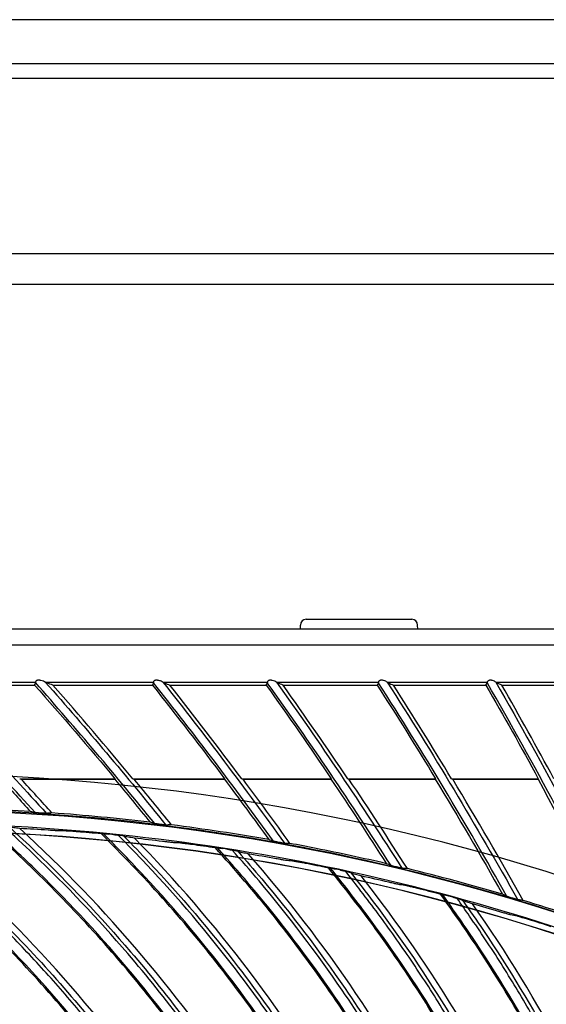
# Model space of a CAD drawing. Header units: centimetres. Extents: x 8435 to 34224, y 15581 to 23928.
# Tile 536 of 656: x 14713.27 to 14720.44, y 23654.43 to 23667.82. Entities that reach past the tile are written whole.
import ezdxf

# ---------------------------------------------------------------- set-up
doc = ezdxf.new("R2010")
doc.units = ezdxf.units.CM
doc.header["$LTSCALE"] = 0.2
doc.layers.add('1', color=7, linetype='Continuous', true_color=0xffffff)

# ---------------------------------------------------------------- blocks, each defined once
blk = doc.blocks.new('A$C992146fe')
at = {"linetype": 'Continuous'}
for p, q in [((520.285, 405.959), (656.775, 405.959)), ((588.63, 404.359), (511.581, 404.359)), ((506.139, 399.601), (630.378, 399.601)), ((504.761, 398.764), (630.516, 398.764))]:
    blk.add_line(p, q, dxfattribs=at)
blk.add_open_spline([(588.63, 404.759), (561.944, 404.759), (535.258, 404.759), (508.572, 404.759)], degree=3, dxfattribs=at)
at = {"layer": '1', "color": 0, "linetype": 'Continuous'}
for p, q in [((577.739, 389.651), (580.613, 389.651)), ((577.58, 389.379), (577.581, 389.489)), ((580.772, 389.379), (580.771, 389.489)), ((617.657, 389.379), (567.657, 389.379)), ((515.657, 388.956), (617.657, 388.956)), ((570.372, 387.932), (567.325, 387.932)), ((567.526, 387.859), (570.352, 387.859)), ((573.58, 387.932), (570.662, 387.932)), ((570.848, 387.859), (573.557, 387.859)), ((576.68, 387.932), (573.858, 387.932)), ((574.032, 387.859), (576.654, 387.859)), ((579.7, 387.932), (576.947, 387.932)), ((577.111, 387.859), (579.671, 387.859)), ((582.661, 387.932), (579.958, 387.932)), ((580.113, 387.859), (582.63, 387.859)), ((585.584, 387.932), (582.912, 387.932)), ((583.059, 387.859), (585.551, 387.859)), ((569.946, 385.315), (572.537, 385.315)), ((569.986, 385.301), (572.53, 385.301)), ((573.02, 385.315), (575.521, 385.315)), ((573.058, 385.301), (575.514, 385.301)), ((575.985, 385.315), (578.421, 385.315)), ((576.021, 385.301), (578.413, 385.301)), ((578.869, 385.315), (581.259, 385.315)), ((578.902, 385.301), (581.251, 385.301)), ((581.694, 385.315), (584.055, 385.315)), ((581.725, 385.301), (584.046, 385.301))]:
    blk.add_line(p, q, dxfattribs=at)
at = {"layer": '1', "color": 0, "linetype": 'Continuous', "extrusion": (0, 0, -1)}
for radius in [59.146, 58.16, 57.606, 57.6]:
    blk.add_circle((-566.677, 326.301), radius, dxfattribs=at)
at = {"layer": '1', "color": 0, "linetype": 'Continuous'}
for centre, radius, start, end in [((484.654, 306.604), 115.75, 42.22402, 44.63367), ((483.679, 311.233), 115.75, 39.00959, 41.49697), ((483.679, 311.233), 116.06, 39.66535, 41.31686), ((482.964, 315.909), 115.75, 35.79619, 38.47551), ((482.964, 315.909), 116.06, 36.7275, 38.31104), ((482.513, 320.618), 115.75, 32.58224, 35.55592), ((482.513, 320.618), 116.06, 33.87865, 35.40527), ((482.327, 325.345), 115.75, 29.36826, 32.72857), ((482.327, 325.345), 116.06, 31.11166, 32.59028), ((482.406, 330.075), 115.75, 26.15376, 29.98655), ((482.406, 330.075), 116.06, 28.42145, 29.85943)]:
    blk.add_arc(centre, radius, start, end, dxfattribs=at)
at = {"layer": '1', "color": 0, "linetype": 'Continuous', "extrusion": (0, 0, -1)}
for centre, radius, start, end in [((-484.654, 306.604), 115.962, 135.4579, 137.88483), ((-483.679, 311.233), 115.688, 138.52103, 140.18175), ((-483.679, 311.233), 115.962, 138.58447, 141.09916), ((-482.964, 315.909), 115.688, 141.54329, 143.13494), ((-482.964, 315.909), 115.962, 141.59704, 144.31254), ((-482.513, 320.618), 115.688, 144.4637, 145.99759), ((-482.513, 320.618), 115.962, 144.50868, 147.52652), ((-482.327, 325.345), 115.688, 147.29189, 148.77711), ((-482.327, 325.345), 115.962, 147.32884, 150.74054), ((-482.406, 330.075), 115.688, 150.03477, 151.47882), ((-482.406, 330.075), 115.962, 150.0643, 153.95509)]:
    blk.add_arc(centre, radius, start, end, dxfattribs=at)
at = {"layer": '1', "color": 0, "linetype": 'Continuous'}
for centre, major_axis, start_param, end_param in [((577.741, 389.486), (-0.034, 0.162), 6.079695, 7.632605), ((580.611, 389.486), (0.034, 0.162), 4.933765, 6.486675)]:
    blk.add_ellipse(centre, major_axis=major_axis, ratio=0.96823, start_param=start_param, end_param=end_param, dxfattribs=at)
for points in [[(570.352, 387.859), (570.361, 387.878), (570.37, 387.897), (570.378, 387.916)], [(570.374, 387.927), (570.378, 387.921), (570.379, 387.918), (570.378, 387.916)], [(570.492, 387.99), (570.481, 387.991), (570.47, 387.992), (570.459, 387.992)], [(570.688, 387.916), (570.684, 387.918), (570.677, 387.922), (570.669, 387.928)], [(570.848, 387.859), (570.795, 387.878), (570.741, 387.897), (570.688, 387.916)], [(573.585, 387.916), (573.576, 387.897), (573.567, 387.878), (573.557, 387.859)], [(573.582, 387.927), (573.585, 387.921), (573.586, 387.918), (573.585, 387.916)], [(573.698, 387.99), (573.687, 387.991), (573.677, 387.992), (573.667, 387.992)], [(573.882, 387.916), (573.878, 387.918), (573.872, 387.922), (573.864, 387.928)], [(573.882, 387.916), (573.932, 387.897), (573.982, 387.878), (574.032, 387.859)], [(576.654, 387.859), (576.664, 387.878), (576.674, 387.897), (576.684, 387.916)], [(576.682, 387.927), (576.684, 387.921), (576.685, 387.918), (576.684, 387.916)], [(576.796, 387.99), (576.786, 387.991), (576.776, 387.992), (576.767, 387.992)], [(576.969, 387.916), (576.966, 387.918), (576.96, 387.922), (576.953, 387.928)], [(577.111, 387.859), (577.064, 387.878), (577.017, 387.897), (576.969, 387.916)], [(579.703, 387.916), (579.692, 387.897), (579.682, 387.878), (579.671, 387.859)], [(579.701, 387.927), (579.703, 387.921), (579.704, 387.918), (579.703, 387.916)], [(579.814, 387.99), (579.805, 387.991), (579.796, 387.992), (579.786, 387.992)], [(579.979, 387.916), (579.975, 387.918), (579.97, 387.922), (579.964, 387.928)], [(579.979, 387.916), (580.023, 387.897), (580.068, 387.878), (580.113, 387.859)], [(582.63, 387.859), (582.641, 387.878), (582.653, 387.897), (582.664, 387.916)], [(582.662, 387.927), (582.664, 387.921), (582.664, 387.918), (582.664, 387.916)], [(582.776, 387.99), (582.767, 387.991), (582.757, 387.992), (582.748, 387.992)], [(582.932, 387.916), (582.928, 387.918), (582.923, 387.922), (582.918, 387.928)], [(583.059, 387.859), (583.017, 387.878), (582.974, 387.897), (582.932, 387.916)], [(569.433, 385.301), (569.703, 385.01), (569.972, 384.717), (570.239, 384.423)], [(569.946, 385.315), (569.959, 385.31), (569.972, 385.305), (569.986, 385.301)], [(570.822, 384.384), (570.545, 384.691), (570.266, 384.997), (569.986, 385.301)], [(572.53, 385.301), (572.532, 385.305), (572.534, 385.31), (572.537, 385.315)], [(572.53, 385.301), (572.853, 384.913), (573.174, 384.523), (573.493, 384.13)], [(573.02, 385.315), (573.033, 385.31), (573.045, 385.305), (573.058, 385.301)], [(574.072, 384.059), (573.737, 384.476), (573.398, 384.89), (573.058, 385.301)], [(575.514, 385.301), (575.516, 385.305), (575.519, 385.31), (575.521, 385.315)], [(575.514, 385.301), (575.921, 384.757), (576.325, 384.21), (576.723, 383.657)], [(575.985, 385.315), (575.997, 385.31), (576.009, 385.305), (576.021, 385.301)], [(577.298, 383.554), (576.877, 384.141), (576.451, 384.723), (576.021, 385.301)], [(578.413, 385.301), (578.416, 385.305), (578.418, 385.31), (578.421, 385.315)], [(578.413, 385.301), (578.925, 384.542), (579.428, 383.777), (579.923, 383.003)], [(578.869, 385.315), (578.88, 385.31), (578.891, 385.305), (578.902, 385.301)], [(580.491, 382.868), (579.971, 383.687), (579.441, 384.498), (578.902, 385.301)], [(581.251, 385.301), (581.254, 385.305), (581.256, 385.31), (581.259, 385.315)], [(581.251, 385.301), (581.876, 384.269), (582.486, 383.226), (583.081, 382.171)], [(581.694, 385.315), (581.704, 385.31), (581.715, 385.305), (581.725, 385.301)], [(583.641, 382.003), (583.019, 383.116), (582.38, 384.215), (581.725, 385.301)], [(584.046, 385.301), (584.049, 385.305), (584.052, 385.31), (584.055, 385.315)], [(584.046, 385.301), (584.786, 383.939), (585.5, 382.56), (586.188, 381.162)], [(570.239, 384.423), (569.345, 384.478), (568.45, 384.513), (567.558, 384.527)], [(570.37, 384.392), (570.326, 384.402), (570.283, 384.413), (570.239, 384.423)], [(573.493, 384.13), (572.605, 384.235), (571.714, 384.32), (570.822, 384.384)], [(573.384, 377.104), (571.506, 379.681), (569.292, 382.031), (566.822, 384.056)], [(573.621, 384.092), (573.578, 384.105), (573.536, 384.118), (573.493, 384.13)], [(576.723, 383.657), (575.845, 383.811), (574.96, 383.945), (574.072, 384.059)], [(570.624, 377.393), (568.609, 379.866), (566.271, 382.093), (563.694, 383.98)], [(570.718, 383.913), (570.462, 383.93), (570.206, 383.946), (569.949, 383.961)], [(576.125, 376.664), (574.389, 379.34), (572.306, 381.806), (569.949, 383.961)], [(571.209, 383.901), (571.147, 383.899), (571.085, 383.897), (571.024, 383.895)], [(571.516, 383.88), (571.731, 383.862), (571.945, 383.843), (572.16, 383.823)], [(572.187, 383.823), (572.178, 383.823), (572.169, 383.823), (572.16, 383.823)], [(572.779, 383.747), (572.783, 383.746), (572.788, 383.745), (572.793, 383.744)], [(573.831, 383.608), (573.577, 383.64), (573.322, 383.669), (573.067, 383.698)], [(578.838, 376.078), (577.25, 378.843), (575.303, 381.418), (573.067, 383.698)], [(574.321, 383.57), (574.259, 383.571), (574.197, 383.573), (574.135, 383.574)], [(574.625, 383.533), (574.839, 383.504), (575.052, 383.473), (575.265, 383.442)], [(576.85, 383.612), (576.808, 383.627), (576.765, 383.642), (576.723, 383.657)], [(575.293, 383.441), (575.284, 383.441), (575.274, 383.441), (575.265, 383.442)], [(575.879, 383.333), (575.834, 383.346), (575.788, 383.358), (575.742, 383.371)], [(575.879, 383.333), (575.883, 383.331), (575.888, 383.33), (575.893, 383.329)], [(576.922, 383.137), (576.669, 383.182), (576.417, 383.226), (576.164, 383.268)], [(581.515, 375.345), (580.076, 378.197), (578.274, 380.87), (576.164, 383.268)], [(577.409, 383.072), (577.347, 383.077), (577.285, 383.082), (577.224, 383.087)], [(577.711, 383.019), (577.923, 382.978), (578.134, 382.936), (578.345, 382.893)], [(580.047, 382.951), (580.006, 382.969), (579.964, 382.986), (579.923, 383.003)], [(578.373, 382.89), (578.364, 382.891), (578.355, 382.892), (578.345, 382.893)], [(578.953, 382.751), (578.908, 382.766), (578.863, 382.781), (578.818, 382.797)], [(578.953, 382.751), (578.957, 382.749), (578.961, 382.748), (578.966, 382.746)], [(583.081, 382.171), (582.223, 382.423), (581.36, 382.655), (580.491, 382.868)], [(579.984, 382.499), (579.734, 382.558), (579.484, 382.615), (579.233, 382.67)], [(584.148, 374.469), (582.866, 377.395), (581.211, 380.162), (579.233, 382.67)], [(580.466, 382.408), (580.405, 382.416), (580.343, 382.424), (580.282, 382.432)], [(580.765, 382.338), (580.974, 382.286), (581.183, 382.232), (581.392, 382.178)], [(581.419, 382.174), (581.41, 382.175), (581.401, 382.176), (581.392, 382.178)], [(583.202, 382.112), (583.162, 382.132), (583.122, 382.151), (583.081, 382.171)], [(581.99, 382.003), (581.946, 382.021), (581.902, 382.038), (581.858, 382.056)], [(581.99, 382.003), (581.994, 382.001), (581.999, 381.999), (582.004, 381.998)], [(583.006, 381.695), (582.76, 381.768), (582.513, 381.838), (582.266, 381.907)], [(586.731, 373.452), (585.609, 376.442), (584.106, 379.295), (582.266, 381.907)], [(586.188, 381.162), (585.345, 381.462), (584.495, 381.743), (583.641, 382.003)], [(583.483, 381.578), (583.422, 381.59), (583.361, 381.601), (583.301, 381.613)], [(583.778, 381.493), (583.984, 381.429), (584.19, 381.364), (584.395, 381.298)]]:
    blk.add_open_spline(points, degree=3, dxfattribs=at)
for points, knots in [([(570.459, 387.992), (570.45, 387.993), (570.441, 387.993), (570.424, 387.99), (570.417, 387.988), (570.404, 387.983), (570.398, 387.979), (570.389, 387.971), (570.385, 387.967), (570.377, 387.956), (570.375, 387.95), (570.372, 387.939), (570.372, 387.934), (570.373, 387.929), (570.374, 387.928), (570.374, 387.927)], [0, 0, 0, 0, 0.165448, 0.165448, 0.300387, 0.300387, 0.436038, 0.436038, 0.563687, 0.563687, 0.753464, 0.753464, 0.945626, 0.945626, 1, 1, 1, 1]), ([(570.669, 387.928), (570.664, 387.932), (570.655, 387.937), (570.631, 387.949), (570.612, 387.957), (570.569, 387.973), (570.544, 387.982), (570.509, 387.988), (570.5, 387.99), (570.492, 387.99)], [0, 0, 0, 0, 0.187153, 0.187153, 0.498174, 0.498174, 0.877941, 0.877941, 1, 1, 1, 1]), ([(573.667, 387.992), (573.658, 387.993), (573.649, 387.993), (573.634, 387.991), (573.626, 387.989), (573.614, 387.983), (573.608, 387.979), (573.597, 387.97), (573.593, 387.965), (573.585, 387.953), (573.582, 387.947), (573.58, 387.936), (573.58, 387.931), (573.582, 387.927)], [0, 0, 0, 0, 0.156572, 0.156572, 0.290047, 0.290047, 0.423892, 0.423892, 0.584488, 0.584488, 0.788739, 0.788739, 1, 1, 1, 1]), ([(573.864, 387.928), (573.859, 387.932), (573.851, 387.937), (573.828, 387.949), (573.811, 387.957), (573.768, 387.975), (573.741, 387.984), (573.707, 387.989), (573.702, 387.99), (573.698, 387.99)], [0, 0, 0, 0, 0.192484, 0.192484, 0.500309, 0.500309, 0.929008, 0.929008, 1, 1, 1, 1]), ([(576.767, 387.992), (576.758, 387.993), (576.75, 387.993), (576.733, 387.99), (576.725, 387.988), (576.712, 387.981), (576.707, 387.978), (576.696, 387.968), (576.692, 387.963), (576.685, 387.952), (576.683, 387.946), (576.68, 387.936), (576.68, 387.931), (576.682, 387.927)], [0, 0, 0, 0, 0.150576, 0.150576, 0.303572, 0.303572, 0.435656, 0.435656, 0.609584, 0.609584, 0.786725, 0.786725, 1, 1, 1, 1]), ([(576.953, 387.928), (576.949, 387.932), (576.941, 387.937), (576.92, 387.949), (576.904, 387.957), (576.864, 387.974), (576.84, 387.983), (576.808, 387.989), (576.802, 387.99), (576.796, 387.99)], [0, 0, 0, 0, 0.197881, 0.197881, 0.503685, 0.503685, 0.910806, 0.910806, 1, 1, 1, 1]), ([(579.786, 387.992), (579.778, 387.993), (579.77, 387.993), (579.754, 387.99), (579.746, 387.988), (579.734, 387.982), (579.728, 387.978), (579.717, 387.969), (579.713, 387.963), (579.705, 387.952), (579.703, 387.946), (579.7, 387.936), (579.7, 387.931), (579.701, 387.927)], [0, 0, 0, 0, 0.146307, 0.146307, 0.294657, 0.294657, 0.425472, 0.425472, 0.605654, 0.605654, 0.78937, 0.78937, 1, 1, 1, 1]), ([(579.964, 387.928), (579.959, 387.932), (579.952, 387.937), (579.932, 387.949), (579.917, 387.957), (579.884, 387.972), (579.865, 387.98), (579.836, 387.987), (579.825, 387.989), (579.814, 387.99)], [0, 0, 0, 0, 0.203224, 0.203224, 0.507741, 0.507741, 0.834233, 0.834233, 1, 1, 1, 1]), ([(582.748, 387.992), (582.74, 387.993), (582.732, 387.993), (582.717, 387.99), (582.71, 387.988), (582.697, 387.982), (582.692, 387.978), (582.681, 387.969), (582.675, 387.963), (582.668, 387.951), (582.665, 387.946), (582.662, 387.935), (582.661, 387.931), (582.662, 387.927)], [0, 0, 0, 0, 0.143343, 0.143343, 0.288411, 0.288411, 0.418406, 0.418406, 0.605156, 0.605156, 0.795708, 0.795708, 1, 1, 1, 1]), ([(582.918, 387.928), (582.914, 387.932), (582.907, 387.937), (582.888, 387.949), (582.874, 387.957), (582.842, 387.972), (582.825, 387.98), (582.796, 387.987), (582.786, 387.989), (582.776, 387.99)], [0, 0, 0, 0, 0.208168, 0.208168, 0.511449, 0.511449, 0.833458, 0.833458, 1, 1, 1, 1]), ([(624.857, 326.301), (624.857, 328.223), (624.762, 330.138), (624.383, 333.958), (624.098, 335.86), (622.977, 341.462), (621.873, 345.087), (619.685, 350.361), (618.862, 352.1), (617.053, 355.475), (616.072, 357.106), (612.907, 361.834), (610.5, 364.768), (606.433, 368.83), (605.008, 370.119), (602.065, 372.53), (600.541, 373.658), (597.389, 375.762), (595.761, 376.737), (592.4, 378.533), (590.656, 379.357), (585.357, 381.547), (581.728, 382.644), (574.279, 384.124), (570.423, 384.503), (562.822, 384.498), (559.05, 384.127), (553.436, 383.011), (551.564, 382.542), (547.912, 381.432), (546.124, 380.791), (540.872, 378.614), (537.512, 376.823), (531.127, 372.556), (528.194, 370.144), (524.172, 366.123), (522.894, 364.715), (520.468, 361.762), (519.32, 360.213), (516.144, 355.459), (514.358, 352.117), (512.171, 346.846), (511.523, 345.038), (510.409, 341.37), (509.947, 339.523), (508.836, 333.94), (508.46, 330.166), (508.456, 324.423), (508.55, 322.501), (508.923, 318.712), (509.201, 316.836), (509.938, 313.119), (510.397, 311.278), (511.5, 307.633), (512.147, 305.818), (514.341, 300.515), (516.129, 297.171), (519.287, 292.434), (520.42, 290.902), (522.851, 287.935), (524.139, 286.513), (528.17, 282.478), (531.097, 280.071), (535.849, 276.887), (537.503, 275.893), (540.87, 274.09), (542.588, 273.277), (547.839, 271.097), (551.472, 269.985), (559.009, 268.478), (562.79, 268.106), (568.476, 268.098), (570.374, 268.188), (574.175, 268.557), (576.084, 268.838), (581.697, 269.948), (585.325, 271.045), (590.597, 273.218), (592.332, 274.034), (595.718, 275.839), (597.353, 276.817), (602.091, 279.975), (605.028, 282.374), (609.092, 286.424), (610.388, 287.85), (612.809, 290.791), (613.941, 292.314), (616.051, 295.461), (617.029, 297.086), (618.83, 300.439), (619.656, 302.175), (621.864, 307.483), (622.973, 311.125), (624.099, 316.741), (624.384, 318.646), (624.762, 322.463), (624.857, 324.379), (624.857, 326.301)], [0, 0, 0, 0, 0.015625, 0.015625, 0.03125, 0.03125, 0.0625, 0.0625, 0.078125, 0.078125, 0.09375, 0.09375, 0.125, 0.125, 0.140625, 0.140625, 0.15625, 0.15625, 0.171875, 0.171875, 0.1875, 0.1875, 0.21875, 0.21875, 0.25, 0.25, 0.28125, 0.28125, 0.296875, 0.296875, 0.3125, 0.3125, 0.34375, 0.34375, 0.375, 0.375, 0.390625, 0.390625, 0.40625, 0.40625, 0.4375, 0.4375, 0.453125, 0.453125, 0.46875, 0.46875, 0.5, 0.5, 0.515625, 0.515625, 0.53125, 0.53125, 0.546875, 0.546875, 0.5625, 0.5625, 0.59375, 0.59375, 0.609375, 0.609375, 0.625, 0.625, 0.65625, 0.65625, 0.671875, 0.671875, 0.6875, 0.6875, 0.71875, 0.71875, 0.75, 0.75, 0.765625, 0.765625, 0.78125, 0.78125, 0.8125, 0.8125, 0.828125, 0.828125, 0.84375, 0.84375, 0.875, 0.875, 0.890625, 0.890625, 0.90625, 0.90625, 0.921875, 0.921875, 0.9375, 0.9375, 0.96875, 0.96875, 0.984375, 0.984375, 1, 1, 1, 1]), ([(570.526, 384.379), (570.503, 384.381), (570.479, 384.382), (570.441, 384.385), (570.426, 384.386), (570.402, 384.388), (570.393, 384.389), (570.38, 384.39), (570.376, 384.391), (570.371, 384.392), (570.37, 384.392), (570.37, 384.392)], [0, 0, 0, 0, 0.353123, 0.353123, 0.61084, 0.61084, 0.793451, 0.793451, 0.932748, 0.932748, 1, 1, 1, 1]), ([(570.558, 384.377), (570.555, 384.377), (570.553, 384.377), (570.549, 384.378), (570.547, 384.378), (570.545, 384.378), (570.543, 384.378), (570.541, 384.378), (570.539, 384.378), (570.536, 384.379), (570.535, 384.379), (570.532, 384.379), (570.531, 384.379), (570.528, 384.379), (570.527, 384.379), (570.526, 384.379)], [0, 0, 0, 0, 0.25, 0.25, 0.375, 0.375, 0.5, 0.5, 0.625, 0.625, 0.75, 0.75, 0.875, 0.875, 1, 1, 1, 1]), ([(570.688, 384.371), (570.687, 384.37), (570.683, 384.37), (570.674, 384.371), (570.668, 384.371), (570.651, 384.372), (570.639, 384.372), (570.608, 384.374), (570.588, 384.375), (570.565, 384.377), (570.562, 384.377), (570.558, 384.377)], [0, 0, 0, 0, 0.166536, 0.166536, 0.331166, 0.331166, 0.583673, 0.583673, 0.937384, 0.937384, 1, 1, 1, 1]), ([(570.822, 384.384), (570.811, 384.383), (570.8, 384.382), (570.783, 384.38), (570.777, 384.379), (570.766, 384.378), (570.761, 384.378), (570.749, 384.377), (570.744, 384.376), (570.733, 384.375), (570.727, 384.374), (570.716, 384.373), (570.71, 384.373), (570.699, 384.372), (570.694, 384.371), (570.688, 384.371)], [0, 0, 0, 0, 0.25, 0.25, 0.375, 0.375, 0.5, 0.5, 0.625, 0.625, 0.75, 0.75, 0.875, 0.875, 1, 1, 1, 1]), ([(624.457, 326.301), (624.457, 324.392), (624.363, 322.49), (623.987, 318.698), (623.704, 316.807), (622.586, 311.229), (621.485, 307.612), (619.292, 302.341), (618.472, 300.616), (616.683, 297.287), (615.712, 295.673), (613.616, 292.547), (612.491, 291.035), (610.088, 288.114), (608.801, 286.698), (604.764, 282.676), (601.848, 280.293), (597.142, 277.157), (595.518, 276.185), (592.155, 274.394), (590.433, 273.583), (585.196, 271.424), (581.593, 270.335), (576.02, 269.233), (574.124, 268.954), (570.349, 268.587), (568.464, 268.498), (562.817, 268.506), (559.061, 268.875), (551.576, 270.373), (547.969, 271.476), (542.753, 273.642), (541.048, 274.449), (537.703, 276.24), (536.061, 277.227), (531.341, 280.388), (528.434, 282.779), (524.431, 286.787), (523.152, 288.199), (520.738, 291.145), (519.613, 292.667), (516.476, 297.371), (514.701, 300.693), (512.522, 305.959), (511.879, 307.761), (510.784, 311.382), (510.328, 313.21), (509.596, 316.901), (509.32, 318.764), (508.95, 322.527), (508.856, 324.436), (508.86, 330.139), (509.234, 333.888), (510.337, 339.432), (510.796, 341.267), (511.902, 344.909), (512.546, 346.705), (514.717, 351.939), (516.491, 355.258), (519.645, 359.98), (520.786, 361.518), (523.195, 364.451), (524.464, 365.849), (528.459, 369.842), (531.371, 372.238), (537.713, 376.476), (541.049, 378.255), (546.265, 380.417), (548.041, 381.053), (551.667, 382.155), (553.527, 382.621), (559.102, 383.73), (562.848, 384.098), (570.397, 384.103), (574.227, 383.727), (581.624, 382.256), (585.229, 381.167), (590.491, 378.992), (592.223, 378.174), (595.561, 376.39), (597.178, 375.422), (600.308, 373.333), (601.822, 372.212), (604.745, 369.818), (606.16, 368.538), (610.199, 364.503), (612.589, 361.59), (615.733, 356.894), (616.707, 355.275), (618.503, 351.923), (619.321, 350.195), (621.494, 344.958), (622.59, 341.358), (623.704, 335.794), (623.987, 333.905), (624.363, 330.112), (624.457, 328.209), (624.457, 326.301)], [0, 0, 0, 0, 0.015625, 0.015625, 0.03125, 0.03125, 0.0625, 0.0625, 0.078125, 0.078125, 0.09375, 0.09375, 0.109375, 0.109375, 0.125, 0.125, 0.15625, 0.15625, 0.171875, 0.171875, 0.1875, 0.1875, 0.21875, 0.21875, 0.234375, 0.234375, 0.25, 0.25, 0.28125, 0.28125, 0.3125, 0.3125, 0.328125, 0.328125, 0.34375, 0.34375, 0.375, 0.375, 0.390625, 0.390625, 0.40625, 0.40625, 0.4375, 0.4375, 0.453125, 0.453125, 0.46875, 0.46875, 0.484375, 0.484375, 0.5, 0.5, 0.53125, 0.53125, 0.546875, 0.546875, 0.5625, 0.5625, 0.59375, 0.59375, 0.609375, 0.609375, 0.625, 0.625, 0.65625, 0.65625, 0.6875, 0.6875, 0.703125, 0.703125, 0.71875, 0.71875, 0.75, 0.75, 0.78125, 0.78125, 0.8125, 0.8125, 0.828125, 0.828125, 0.84375, 0.84375, 0.859375, 0.859375, 0.875, 0.875, 0.90625, 0.90625, 0.921875, 0.921875, 0.9375, 0.9375, 0.96875, 0.96875, 0.984375, 0.984375, 1, 1, 1, 1]), ([(572.634, 377.166), (571.676, 378.448), (570.634, 379.672), (568.938, 381.417), (568.355, 381.978), (567.155, 383.059), (566.535, 383.575), (565.906, 384.082)], [0, 0, 0, 0, 0.5, 0.5, 0.75, 0.75, 1, 1, 1, 1]), ([(572.686, 377.155), (571.827, 378.308), (570.901, 379.41), (569.059, 381.364), (568.155, 382.229), (566.801, 383.4), (566.384, 383.746), (565.964, 384.087)], [0, 0, 0, 0, 0.445288, 0.445288, 0.832201, 0.832201, 1, 1, 1, 1]), ([(573.048, 377.111), (572.782, 377.473), (572.509, 377.83), (571.91, 378.587), (571.581, 378.985), (570.907, 379.768), (570.562, 380.152), (569.857, 380.906), (569.496, 381.276), (568.76, 382), (568.384, 382.354), (567.619, 383.047), (567.228, 383.385), (566.68, 383.841), (566.528, 383.966), (566.376, 384.091)], [0, 0, 0, 0, 0.139194, 0.139194, 0.299156, 0.299156, 0.459119, 0.459119, 0.619082, 0.619082, 0.779046, 0.779046, 0.93901, 0.93901, 1, 1, 1, 1]), ([(566.536, 384.073), (566.791, 383.865), (567.045, 383.656), (568.243, 382.632), (569.151, 381.772), (571.139, 379.689), (572.19, 378.434), (573.156, 377.116)], [0, 0, 0, 0, 0.102445, 0.102445, 0.491032, 0.491032, 1, 1, 1, 1]), ([(575.379, 376.767), (574.492, 378.099), (573.518, 379.378), (571.919, 381.212), (571.368, 381.803), (570.228, 382.948), (569.636, 383.497), (569.037, 384.038)], [0, 0, 0, 0, 0.5, 0.5, 0.75, 0.75, 1, 1, 1, 1]), ([(575.43, 376.754), (574.635, 377.951), (573.77, 379.103), (572.036, 381.154), (571.182, 382.065), (569.893, 383.308), (569.496, 383.676), (569.095, 384.039)], [0, 0, 0, 0, 0.445223, 0.445223, 0.832237, 0.832237, 1, 1, 1, 1]), ([(573.776, 384.071), (573.753, 384.074), (573.73, 384.077), (573.692, 384.081), (573.677, 384.084), (573.654, 384.087), (573.645, 384.088), (573.632, 384.09), (573.627, 384.091), (573.623, 384.092), (573.622, 384.092), (573.621, 384.092)], [0, 0, 0, 0, 0.352835, 0.352835, 0.610594, 0.610594, 0.793297, 0.793297, 0.932702, 0.932702, 1, 1, 1, 1]), ([(573.809, 384.067), (573.806, 384.067), (573.803, 384.068), (573.799, 384.068), (573.798, 384.068), (573.795, 384.069), (573.794, 384.069), (573.791, 384.069), (573.79, 384.069), (573.787, 384.07), (573.786, 384.07), (573.783, 384.07), (573.782, 384.07), (573.779, 384.071), (573.777, 384.071), (573.776, 384.071)], [0, 0, 0, 0, 0.25, 0.25, 0.375, 0.375, 0.5, 0.5, 0.625, 0.625, 0.75, 0.75, 0.875, 0.875, 1, 1, 1, 1]), ([(573.938, 384.053), (573.936, 384.053), (573.933, 384.053), (573.924, 384.054), (573.918, 384.055), (573.901, 384.056), (573.889, 384.058), (573.858, 384.061), (573.838, 384.063), (573.816, 384.066), (573.812, 384.066), (573.809, 384.067)], [0, 0, 0, 0, 0.16664, 0.16664, 0.331377, 0.331377, 0.583904, 0.583904, 0.937434, 0.937434, 1, 1, 1, 1]), ([(574.072, 384.059), (574.061, 384.058), (574.05, 384.058), (574.033, 384.057), (574.027, 384.057), (574.016, 384.057), (574.011, 384.056), (573.999, 384.056), (573.994, 384.056), (573.983, 384.055), (573.977, 384.055), (573.966, 384.054), (573.96, 384.054), (573.949, 384.054), (573.943, 384.053), (573.938, 384.053)], [0, 0, 0, 0, 0.25, 0.25, 0.375, 0.375, 0.5, 0.5, 0.625, 0.625, 0.75, 0.75, 0.875, 0.875, 1, 1, 1, 1]), ([(570.288, 377.383), (570.002, 377.73), (569.711, 378.072), (569.071, 378.795), (568.721, 379.175), (568.006, 379.919), (567.641, 380.284), (566.896, 380.999), (566.516, 381.349), (565.741, 382.032), (565.347, 382.365), (564.545, 383.015), (564.137, 383.332), (563.565, 383.758), (563.406, 383.875), (563.247, 383.991)], [0, 0, 0, 0, 0.139185, 0.139185, 0.299135, 0.299135, 0.459085, 0.459085, 0.619036, 0.619036, 0.778988, 0.778988, 0.93894, 0.93894, 1, 1, 1, 1]), ([(563.408, 383.982), (563.674, 383.789), (563.939, 383.593), (565.191, 382.635), (566.144, 381.826), (568.242, 379.853), (569.359, 378.657), (570.395, 377.393)], [0, 0, 0, 0, 0.102521, 0.102521, 0.491076, 0.491076, 1, 1, 1, 1]), ([(575.79, 376.69), (574.906, 378.039), (573.935, 379.332), (572.078, 381.5), (571.22, 382.405), (570.051, 383.52), (569.777, 383.771), (569.502, 384.02)], [0, 0, 0, 0, 0.499454, 0.499454, 0.884901, 0.884901, 1, 1, 1, 1]), ([(569.665, 383.994), (569.908, 383.773), (570.15, 383.551), (571.291, 382.463), (572.151, 381.556), (574.022, 379.368), (575.004, 378.057), (575.897, 376.689)], [0, 0, 0, 0, 0.102292, 0.102292, 0.490918, 0.490918, 1, 1, 1, 1]), ([(569.949, 383.961), (569.888, 383.967), (569.832, 383.973), (569.756, 383.982), (569.731, 383.985), (569.696, 383.989), (569.684, 383.991), (569.674, 383.993)], [0, 0, 0, 0, 0.517299, 0.517299, 0.825012, 0.825012, 1, 1, 1, 1]), ([(571.024, 383.895), (571.019, 383.895), (571.009, 383.895), (570.983, 383.896), (570.964, 383.897), (570.912, 383.9), (570.876, 383.902), (570.8, 383.907), (570.759, 383.91), (570.718, 383.913)], [0, 0, 0, 0, 0.161179, 0.161179, 0.364229, 0.364229, 0.672684, 0.672684, 1, 1, 1, 1]), ([(571.209, 383.901), (571.214, 383.901), (571.223, 383.9), (571.25, 383.899), (571.269, 383.898), (571.321, 383.895), (571.357, 383.893), (571.433, 383.887), (571.474, 383.884), (571.516, 383.88)], [0, 0, 0, 0, 0.16072, 0.16072, 0.363375, 0.363375, 0.671917, 0.671917, 1, 1, 1, 1]), ([(578.099, 376.22), (577.285, 377.598), (576.382, 378.928), (574.885, 380.846), (574.366, 381.466), (573.291, 382.671), (572.73, 383.251), (572.16, 383.823)], [0, 0, 0, 0, 0.5, 0.5, 0.75, 0.75, 1, 1, 1, 1]), ([(572.187, 383.823), (572.19, 383.823), (572.194, 383.823), (572.208, 383.822), (572.217, 383.822), (572.243, 383.82), (572.261, 383.818), (572.302, 383.815), (572.326, 383.812), (572.35, 383.81)], [0, 0, 0, 0, 0.152604, 0.152604, 0.344411, 0.344411, 0.635105, 0.635105, 1, 1, 1, 1]), ([(578.149, 376.205), (577.42, 377.443), (576.618, 378.64), (574.998, 380.782), (574.195, 381.738), (572.975, 383.049), (572.598, 383.437), (572.218, 383.822)], [0, 0, 0, 0, 0.4453, 0.4453, 0.832359, 0.832359, 1, 1, 1, 1]), ([(572.494, 383.796), (572.484, 383.797), (572.474, 383.798), (572.442, 383.801), (572.419, 383.803), (572.381, 383.807), (572.366, 383.808), (572.35, 383.81)], [0, 0, 0, 0, 0.20329, 0.20329, 0.674814, 0.674814, 1, 1, 1, 1]), ([(572.494, 383.796), (572.52, 383.793), (572.546, 383.79), (572.583, 383.786), (572.595, 383.785), (572.614, 383.782), (572.622, 383.781), (572.633, 383.78), (572.637, 383.779), (572.64, 383.779), (572.64, 383.778), (572.64, 383.778)], [0, 0, 0, 0, 0.438127, 0.438127, 0.662374, 0.662374, 0.838689, 0.838689, 0.972359, 0.972359, 1, 1, 1, 1]), ([(578.504, 376.122), (577.695, 377.517), (576.796, 378.86), (575.058, 381.126), (574.251, 382.076), (573.144, 383.252), (572.885, 383.517), (572.624, 383.781)], [0, 0, 0, 0, 0.499528, 0.499528, 0.88501, 0.88501, 1, 1, 1, 1]), ([(572.779, 383.747), (572.753, 383.753), (572.726, 383.759), (572.68, 383.77), (572.66, 383.774), (572.64, 383.778)], [0, 0, 0, 0, 0.574876, 0.574876, 1, 1, 1, 1]), ([(572.785, 383.746), (573.015, 383.512), (573.244, 383.277), (574.324, 382.13), (575.134, 381.178), (576.885, 378.891), (577.794, 377.53), (578.612, 376.114)], [0, 0, 0, 0, 0.102199, 0.102199, 0.490853, 0.490853, 1, 1, 1, 1]), ([(573.067, 383.698), (573.006, 383.707), (572.95, 383.716), (572.875, 383.729), (572.85, 383.733), (572.815, 383.74), (572.804, 383.742), (572.793, 383.744)], [0, 0, 0, 0, 0.517276, 0.517276, 0.825018, 0.825018, 1, 1, 1, 1]), ([(574.135, 383.574), (574.13, 383.574), (574.121, 383.575), (574.095, 383.578), (574.076, 383.579), (574.024, 383.585), (573.988, 383.589), (573.913, 383.598), (573.872, 383.603), (573.831, 383.608)], [0, 0, 0, 0, 0.161278, 0.161278, 0.364394, 0.364394, 0.672758, 0.672758, 1, 1, 1, 1]), ([(574.321, 383.57), (574.325, 383.57), (574.335, 383.569), (574.361, 383.567), (574.38, 383.564), (574.432, 383.558), (574.468, 383.554), (574.543, 383.544), (574.584, 383.539), (574.625, 383.533)], [0, 0, 0, 0, 0.160815, 0.160815, 0.363531, 0.363531, 0.67198, 0.67198, 1, 1, 1, 1]), ([(577.003, 383.582), (576.981, 383.586), (576.958, 383.591), (576.92, 383.598), (576.905, 383.6), (576.882, 383.605), (576.873, 383.607), (576.86, 383.61), (576.856, 383.611), (576.851, 383.612), (576.85, 383.612), (576.85, 383.612)], [0, 0, 0, 0, 0.352812, 0.352812, 0.610564, 0.610564, 0.793277, 0.793277, 0.932697, 0.932697, 1, 1, 1, 1]), ([(577.035, 383.577), (577.033, 383.577), (577.03, 383.578), (577.026, 383.578), (577.024, 383.578), (577.022, 383.579), (577.02, 383.579), (577.018, 383.58), (577.016, 383.58), (577.014, 383.58), (577.012, 383.581), (577.01, 383.581), (577.008, 383.581), (577.006, 383.582), (577.004, 383.582), (577.003, 383.582)], [0, 0, 0, 0, 0.25, 0.25, 0.375, 0.375, 0.5, 0.5, 0.625, 0.625, 0.75, 0.75, 0.875, 0.875, 1, 1, 1, 1]), ([(577.163, 383.556), (577.162, 383.556), (577.159, 383.556), (577.149, 383.557), (577.143, 383.558), (577.127, 383.561), (577.115, 383.563), (577.084, 383.568), (577.065, 383.571), (577.042, 383.575), (577.039, 383.576), (577.035, 383.577)], [0, 0, 0, 0, 0.166641, 0.166641, 0.331379, 0.331379, 0.583913, 0.583913, 0.937446, 0.937446, 1, 1, 1, 1]), ([(577.298, 383.554), (577.287, 383.554), (577.276, 383.554), (577.259, 383.554), (577.253, 383.554), (577.242, 383.555), (577.236, 383.555), (577.225, 383.555), (577.219, 383.555), (577.208, 383.555), (577.203, 383.555), (577.191, 383.555), (577.186, 383.555), (577.175, 383.555), (577.169, 383.555), (577.163, 383.556)], [0, 0, 0, 0, 0.25, 0.25, 0.375, 0.375, 0.5, 0.5, 0.625, 0.625, 0.75, 0.75, 0.875, 0.875, 1, 1, 1, 1]), ([(579.923, 383.003), (579.288, 383.152), (578.651, 383.29), (577.773, 383.464), (577.536, 383.51), (577.298, 383.554)], [0, 0, 0, 0, 0.730084, 0.730084, 1, 1, 1, 1]), ([(580.785, 375.528), (580.047, 376.948), (579.216, 378.325), (577.825, 380.321), (577.341, 380.969), (576.332, 382.23), (575.803, 382.839), (575.265, 383.442)], [0, 0, 0, 0, 0.5, 0.5, 0.75, 0.75, 1, 1, 1, 1]), ([(575.293, 383.441), (575.295, 383.44), (575.3, 383.44), (575.313, 383.439), (575.322, 383.437), (575.348, 383.434), (575.366, 383.431), (575.406, 383.426), (575.431, 383.422), (575.454, 383.418)], [0, 0, 0, 0, 0.15268, 0.15268, 0.344535, 0.344535, 0.635158, 0.635158, 1, 1, 1, 1]), ([(580.834, 375.509), (580.173, 376.786), (579.437, 378.024), (577.935, 380.251), (577.185, 381.249), (576.038, 382.624), (575.682, 383.032), (575.323, 383.437)], [0, 0, 0, 0, 0.445237, 0.445237, 0.83225, 0.83225, 1, 1, 1, 1]), ([(575.597, 383.396), (575.587, 383.398), (575.578, 383.399), (575.546, 383.404), (575.523, 383.408), (575.485, 383.414), (575.47, 383.416), (575.454, 383.418)], [0, 0, 0, 0, 0.203295, 0.203295, 0.674817, 0.674817, 1, 1, 1, 1]), ([(575.597, 383.396), (575.623, 383.392), (575.649, 383.388), (575.685, 383.382), (575.697, 383.38), (575.717, 383.377), (575.724, 383.375), (575.735, 383.373), (575.739, 383.372), (575.742, 383.372), (575.742, 383.371), (575.742, 383.371)], [0, 0, 0, 0, 0.437825, 0.437825, 0.662236, 0.662236, 0.838593, 0.838593, 0.972351, 0.972351, 1, 1, 1, 1]), ([(581.184, 375.407), (580.452, 376.844), (579.626, 378.234), (578.014, 380.59), (577.259, 381.583), (576.218, 382.818), (575.973, 383.097), (575.726, 383.375)], [0, 0, 0, 0, 0.49944, 0.49944, 0.884868, 0.884868, 1, 1, 1, 1]), ([(575.885, 383.331), (576.103, 383.085), (576.319, 382.838), (577.336, 381.633), (578.093, 380.638), (579.717, 378.26), (580.551, 376.852), (581.291, 375.394)], [0, 0, 0, 0, 0.102352, 0.102352, 0.490949, 0.490949, 1, 1, 1, 1]), ([(576.164, 383.268), (576.106, 383.28), (576.052, 383.291), (575.961, 383.312), (575.923, 383.321), (575.893, 383.329)], [0, 0, 0, 0, 0.495479, 0.495479, 1, 1, 1, 1]), ([(577.224, 383.087), (577.219, 383.087), (577.21, 383.088), (577.183, 383.092), (577.165, 383.095), (577.113, 383.104), (577.078, 383.11), (577.003, 383.123), (576.962, 383.13), (576.922, 383.137)], [0, 0, 0, 0, 0.161274, 0.161274, 0.364397, 0.364397, 0.672796, 0.672796, 1, 1, 1, 1]), ([(577.409, 383.072), (577.413, 383.072), (577.423, 383.071), (577.449, 383.067), (577.468, 383.064), (577.519, 383.055), (577.555, 383.049), (577.63, 383.035), (577.67, 383.027), (577.711, 383.019)], [0, 0, 0, 0, 0.160771, 0.160771, 0.363446, 0.363446, 0.6719, 0.6719, 1, 1, 1, 1]), ([(583.429, 374.691), (582.769, 376.149), (582.014, 377.569), (580.733, 379.638), (580.285, 380.311), (579.345, 381.625), (578.85, 382.262), (578.345, 382.893)], [0, 0, 0, 0, 0.5, 0.5, 0.75, 0.75, 1, 1, 1, 1]), ([(578.373, 382.89), (578.375, 382.89), (578.38, 382.889), (578.393, 382.887), (578.402, 382.885), (578.427, 382.881), (578.445, 382.877), (578.485, 382.869), (578.509, 382.864), (578.533, 382.859)], [0, 0, 0, 0, 0.152624, 0.152624, 0.344442, 0.344442, 0.635117, 0.635117, 1, 1, 1, 1]), ([(583.477, 374.67), (582.886, 375.98), (582.219, 377.256), (580.84, 379.561), (580.143, 380.599), (579.073, 382.034), (578.74, 382.461), (578.403, 382.885)], [0, 0, 0, 0, 0.445327, 0.445327, 0.832214, 0.832214, 1, 1, 1, 1]), ([(578.674, 382.83), (578.665, 382.832), (578.655, 382.834), (578.623, 382.84), (578.601, 382.845), (578.564, 382.853), (578.548, 382.856), (578.533, 382.859)], [0, 0, 0, 0, 0.203295, 0.203295, 0.674816, 0.674816, 1, 1, 1, 1]), ([(578.674, 382.83), (578.7, 382.824), (578.726, 382.819), (578.762, 382.81), (578.774, 382.808), (578.793, 382.803), (578.8, 382.801), (578.811, 382.799), (578.815, 382.798), (578.817, 382.797), (578.818, 382.797), (578.818, 382.797)], [0, 0, 0, 0, 0.438058, 0.438058, 0.662343, 0.662343, 0.838668, 0.838668, 0.972357, 0.972357, 1, 1, 1, 1]), ([(583.822, 374.549), (583.639, 374.96), (583.45, 375.367), (583.027, 376.236), (582.791, 376.695), (582.301, 377.604), (582.047, 378.053), (581.52, 378.941), (581.248, 379.38), (580.684, 380.245), (580.394, 380.672), (579.795, 381.513), (579.487, 381.928), (579.049, 382.491), (578.928, 382.646), (578.806, 382.8)], [0, 0, 0, 0, 0.139251, 0.139251, 0.299201, 0.299201, 0.459151, 0.459151, 0.619102, 0.619102, 0.779054, 0.779054, 0.939006, 0.939006, 1, 1, 1, 1]), ([(578.958, 382.749), (579.162, 382.491), (579.365, 382.232), (580.316, 380.974), (581.018, 379.939), (582.511, 377.477), (583.268, 376.025), (583.928, 374.53)], [0, 0, 0, 0, 0.102464, 0.102464, 0.491015, 0.491015, 1, 1, 1, 1]), ([(579.233, 382.67), (579.177, 382.685), (579.123, 382.7), (579.034, 382.725), (578.996, 382.737), (578.966, 382.746)], [0, 0, 0, 0, 0.495478, 0.495478, 1, 1, 1, 1]), ([(580.198, 382.913), (580.176, 382.918), (580.153, 382.923), (580.116, 382.933), (580.101, 382.936), (580.078, 382.942), (580.069, 382.944), (580.057, 382.948), (580.053, 382.949), (580.048, 382.95), (580.047, 382.951), (580.047, 382.951)], [0, 0, 0, 0, 0.352871, 0.352871, 0.610621, 0.610621, 0.793314, 0.793314, 0.932708, 0.932708, 1, 1, 1, 1]), ([(580.23, 382.905), (580.227, 382.906), (580.225, 382.906), (580.221, 382.907), (580.219, 382.908), (580.217, 382.908), (580.215, 382.909), (580.213, 382.909), (580.212, 382.909), (580.209, 382.91), (580.208, 382.91), (580.205, 382.911), (580.204, 382.911), (580.201, 382.912), (580.2, 382.912), (580.198, 382.913)], [0, 0, 0, 0, 0.25, 0.25, 0.375, 0.375, 0.5, 0.5, 0.625, 0.625, 0.75, 0.75, 0.875, 0.875, 1, 1, 1, 1]), ([(580.357, 382.877), (580.355, 382.877), (580.352, 382.878), (580.343, 382.879), (580.337, 382.881), (580.32, 382.884), (580.308, 382.887), (580.278, 382.894), (580.259, 382.898), (580.237, 382.903), (580.233, 382.904), (580.23, 382.905)], [0, 0, 0, 0, 0.166624, 0.166624, 0.331344, 0.331344, 0.583871, 0.583871, 0.937431, 0.937431, 1, 1, 1, 1]), ([(580.491, 382.868), (580.48, 382.868), (580.469, 382.869), (580.452, 382.87), (580.446, 382.871), (580.435, 382.872), (580.43, 382.872), (580.418, 382.873), (580.413, 382.873), (580.402, 382.874), (580.396, 382.874), (580.385, 382.875), (580.379, 382.875), (580.368, 382.876), (580.362, 382.877), (580.357, 382.877)], [0, 0, 0, 0, 0.25, 0.25, 0.375, 0.375, 0.5, 0.5, 0.625, 0.625, 0.75, 0.75, 0.875, 0.875, 1, 1, 1, 1]), ([(580.282, 382.432), (580.277, 382.433), (580.268, 382.434), (580.242, 382.44), (580.224, 382.444), (580.173, 382.455), (580.138, 382.463), (580.064, 382.48), (580.024, 382.489), (579.984, 382.499)], [0, 0, 0, 0, 0.161257, 0.161257, 0.364362, 0.364362, 0.672758, 0.672758, 1, 1, 1, 1]), ([(580.466, 382.408), (580.471, 382.407), (580.48, 382.405), (580.506, 382.4), (580.525, 382.396), (580.575, 382.384), (580.611, 382.376), (580.685, 382.358), (580.725, 382.348), (580.765, 382.338)], [0, 0, 0, 0, 0.160779, 0.160779, 0.363467, 0.363467, 0.671937, 0.671937, 1, 1, 1, 1]), ([(586.024, 373.712), (585.444, 375.204), (584.767, 376.663), (583.6, 378.798), (583.189, 379.494), (582.321, 380.857), (581.861, 381.521), (581.392, 382.178)], [0, 0, 0, 0, 0.5, 0.5, 0.75, 0.75, 1, 1, 1, 1]), ([(581.419, 382.174), (581.421, 382.173), (581.426, 382.172), (581.439, 382.169), (581.448, 382.167), (581.473, 382.161), (581.49, 382.157), (581.53, 382.146), (581.554, 382.14), (581.577, 382.134)], [0, 0, 0, 0, 0.152636, 0.152636, 0.34446, 0.34446, 0.635117, 0.635117, 1, 1, 1, 1]), ([(586.071, 373.688), (585.552, 375.029), (584.955, 376.339), (583.702, 378.715), (583.063, 379.79), (582.072, 381.281), (581.762, 381.725), (581.448, 382.167)], [0, 0, 0, 0, 0.445295, 0.445295, 0.83215, 0.83215, 1, 1, 1, 1]), ([(581.716, 382.097), (581.707, 382.099), (581.698, 382.102), (581.666, 382.11), (581.644, 382.116), (581.607, 382.126), (581.592, 382.13), (581.577, 382.134)], [0, 0, 0, 0, 0.203296, 0.203296, 0.674819, 0.674819, 1, 1, 1, 1]), ([(581.716, 382.097), (581.742, 382.09), (581.767, 382.083), (581.803, 382.073), (581.815, 382.07), (581.833, 382.064), (581.841, 382.062), (581.851, 382.059), (581.855, 382.057), (581.858, 382.056), (581.858, 382.056), (581.858, 382.056)], [0, 0, 0, 0, 0.438032, 0.438032, 0.662334, 0.662334, 0.838662, 0.838662, 0.972357, 0.972357, 1, 1, 1, 1]), ([(586.409, 373.549), (586.249, 373.969), (586.082, 374.386), (585.706, 375.276), (585.496, 375.748), (585.056, 376.682), (584.826, 377.144), (584.348, 378.06), (584.1, 378.512), (583.584, 379.407), (583.317, 379.849), (582.765, 380.721), (582.479, 381.151), (582.073, 381.738), (581.96, 381.899), (581.846, 382.06)], [0, 0, 0, 0, 0.139244, 0.139244, 0.299181, 0.299181, 0.459117, 0.459117, 0.619054, 0.619054, 0.778992, 0.778992, 0.93893, 0.93893, 1, 1, 1, 1]), ([(581.996, 382.001), (582.186, 381.732), (582.374, 381.462), (583.256, 380.154), (583.9, 379.083), (585.258, 376.544), (585.935, 375.053), (586.513, 373.524)], [0, 0, 0, 0, 0.102532, 0.102532, 0.491051, 0.491051, 1, 1, 1, 1]), ([(582.266, 381.907), (582.21, 381.926), (582.158, 381.943), (582.07, 381.973), (582.033, 381.987), (582.004, 381.998)], [0, 0, 0, 0, 0.495477, 0.495477, 1, 1, 1, 1]), ([(583.351, 382.065), (583.329, 382.071), (583.307, 382.078), (583.27, 382.089), (583.255, 382.094), (583.233, 382.101), (583.224, 382.104), (583.212, 382.108), (583.208, 382.109), (583.203, 382.111), (583.202, 382.111), (583.202, 382.112)], [0, 0, 0, 0, 0.352951, 0.352951, 0.610687, 0.610687, 0.793355, 0.793355, 0.93272, 0.93272, 1, 1, 1, 1]), ([(583.382, 382.056), (583.38, 382.056), (583.377, 382.057), (583.373, 382.058), (583.372, 382.059), (583.369, 382.059), (583.368, 382.06), (583.365, 382.061), (583.364, 382.061), (583.361, 382.062), (583.36, 382.062), (583.357, 382.063), (583.356, 382.063), (583.354, 382.064), (583.352, 382.064), (583.351, 382.065)], [0, 0, 0, 0, 0.25, 0.25, 0.375, 0.375, 0.5, 0.5, 0.625, 0.625, 0.75, 0.75, 0.875, 0.875, 1, 1, 1, 1]), ([(583.507, 382.02), (583.506, 382.02), (583.503, 382.021), (583.494, 382.023), (583.488, 382.025), (583.471, 382.03), (583.46, 382.033), (583.43, 382.041), (583.411, 382.047), (583.389, 382.053), (583.386, 382.054), (583.382, 382.056)], [0, 0, 0, 0, 0.166593, 0.166593, 0.331282, 0.331282, 0.583805, 0.583805, 0.937418, 0.937418, 1, 1, 1, 1]), ([(583.641, 382.003), (583.63, 382.005), (583.619, 382.006), (583.602, 382.008), (583.596, 382.009), (583.585, 382.01), (583.58, 382.011), (583.569, 382.013), (583.563, 382.013), (583.552, 382.015), (583.546, 382.015), (583.535, 382.017), (583.53, 382.017), (583.518, 382.019), (583.513, 382.02), (583.507, 382.02)], [0, 0, 0, 0, 0.25, 0.25, 0.375, 0.375, 0.5, 0.5, 0.625, 0.625, 0.75, 0.75, 0.875, 0.875, 1, 1, 1, 1]), ([(583.301, 381.613), (583.296, 381.613), (583.287, 381.616), (583.261, 381.622), (583.243, 381.627), (583.193, 381.641), (583.158, 381.651), (583.085, 381.672), (583.046, 381.684), (583.006, 381.695)], [0, 0, 0, 0, 0.16123, 0.16123, 0.36432, 0.36432, 0.672747, 0.672747, 1, 1, 1, 1]), ([(583.483, 381.578), (583.488, 381.577), (583.497, 381.575), (583.523, 381.568), (583.541, 381.563), (583.591, 381.549), (583.626, 381.539), (583.699, 381.517), (583.738, 381.505), (583.778, 381.493)], [0, 0, 0, 0, 0.160745, 0.160745, 0.363409, 0.363409, 0.671904, 0.671904, 1, 1, 1, 1])]:
    blk.add_open_spline(points, degree=3, knots=knots, dxfattribs=at)

msp = doc.modelspace()

# ---------------------------------------------------------------- block references
at = {"xscale": 0.5, "yscale": 0.5, "zscale": 0.5}
msp.add_blockref('A$C992146fe', (14428.301, 23464.844), dxfattribs=at)

doc.saveas('drawing.dxf')
